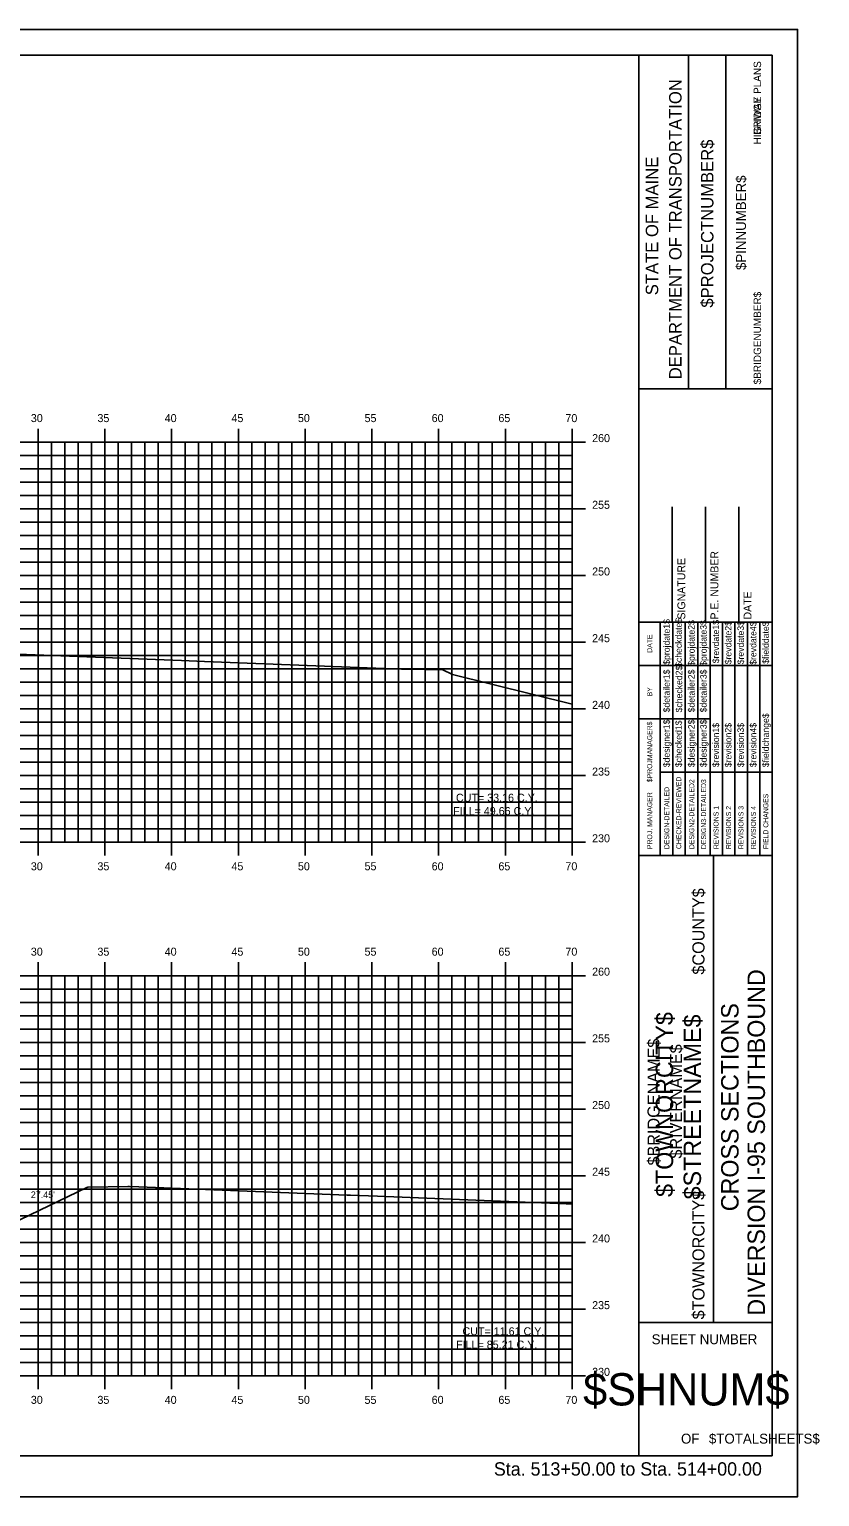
# Model space of a CAD drawing. Extents: x 1170543 to 1177585, y 609599 to 610623.
# Drawn here: x 1172947.1 to 1173006.3, y 609598.8 to 609708.8 of the extents above; entities that cross this region are included whole.
import ezdxf

# ---------------------------------------------------------------- set-up
doc = ezdxf.new("R2010")
doc.units = 0
for name, color, linetype in [('ANNOTATION', 7, 'Continuous'), ('BORDER', 7, 'Continuous'), ('BRIDGE_TITLE', 7, 'Continuous'), ('D_Roadway_Centerline_Text', 7, 'Continuous'), ('H_V ANNOTATION', 7, 'Continuous'), ('HIGHWAY_TITLE', 7, 'Continuous'), ('MAJOR', 7, 'Continuous'), ('MINOR', 7, 'Continuous'), ('PLOT BOUNDARY', 7, 'Continuous'), ('S_Roadway_Centerline', 7, 'Continuous')]:
    doc.layers.add(name, color=color, linetype=linetype)

msp = doc.modelspace()

# ---------------------------------------------------------------- linework, layer by layer
at = {"layer": 'BORDER'}
for p, q in [((1173002.75, 609706.87), (1172842.75, 609706.87)), ((1172992.75, 609601.88), (1172992.75, 609706.88)), ((1172996.48, 609681.87), (1172996.48, 609706.87)), ((1172999.27, 609681.87), (1172999.27, 609706.87)), ((1173002.75, 609601.88), (1173002.75, 609706.88)), ((1172992.75, 609681.87), (1173002.75, 609681.87)), ((1172995.25, 609664.38), (1172995.25, 609673.02)), ((1172997.75, 609664.38), (1172997.75, 609673.02)), ((1173000.25, 609664.38), (1173000.25, 609673.02)), ((1172992.75, 609664.38), (1173002.75, 609664.38)), ((1172992.75, 609646.88), (1173002.75, 609646.88)), ((1172998.34, 609611.88), (1172998.34, 609646.88)), ((1172992.75, 609611.88), (1173002.75, 609611.88)), ((1172842.75, 609601.87), (1173002.75, 609601.87))]:
    msp.add_line(p, q, dxfattribs=at)
for points in [[(1172994.36, 609661.13), (1172994.36, 609664.38)], [(1172995.3, 609646.88), (1172995.3, 609664.38)], [(1172996.23, 609664.38), (1172996.23, 609646.88)], [(1172997.16, 609646.88), (1172997.16, 609664.38)], [(1172998.09, 609646.88), (1172998.09, 609664.38)], [(1172999.02, 609646.88), (1172999.02, 609664.38)], [(1172999.95, 609646.88), (1172999.95, 609664.38)], [(1173000.89, 609646.88), (1173000.89, 609664.38)], [(1173001.82, 609646.88), (1173001.82, 609664.38)], [(1172994.36, 609646.88), (1172994.36, 609663.67)], [(1172992.75, 609661.13), (1173002.75, 609661.13)], [(1172992.75, 609657.13), (1172994.36, 609657.13)], [(1172994.36, 609657.13), (1172998.09, 609657.13)], [(1172994.36, 609653.13), (1173002.75, 609653.13)]]:
    msp.add_lwpolyline(points, dxfattribs=at)
at = {"layer": 'MAJOR'}
for p, q in [((1172947.75, 609678.87), (1172947.75, 609677.87)), ((1172952.75, 609678.87), (1172952.75, 609677.87)), ((1172957.75, 609678.87), (1172957.75, 609677.87)), ((1172962.75, 609678.87), (1172962.75, 609677.87)), ((1172967.75, 609678.87), (1172967.75, 609677.87)), ((1172972.75, 609678.87), (1172972.75, 609677.87)), ((1172977.75, 609678.87), (1172977.75, 609677.87)), ((1172982.75, 609678.87), (1172982.75, 609677.87)), ((1172987.75, 609678.87), (1172987.75, 609677.87)), ((1172847.75, 609677.87), (1172987.75, 609677.87)), ((1172847.75, 609677.87), (1172987.75, 609677.87)), ((1172947.75, 609647.87), (1172947.75, 609677.87)), ((1172952.75, 609647.87), (1172952.75, 609677.87)), ((1172957.75, 609647.87), (1172957.75, 609677.87)), ((1172962.75, 609647.87), (1172962.75, 609677.87)), ((1172967.75, 609647.87), (1172967.75, 609677.87)), ((1172972.75, 609647.87), (1172972.75, 609677.87)), ((1172977.75, 609647.87), (1172977.75, 609677.87)), ((1172982.75, 609647.87), (1172982.75, 609677.87)), ((1172988.75, 609677.87), (1172986.75, 609677.87)), ((1172987.75, 609647.87), (1172987.75, 609677.87)), ((1172987.75, 609647.87), (1172987.75, 609677.87)), ((1172847.75, 609672.87), (1172987.75, 609672.87)), ((1172988.75, 609672.87), (1172986.75, 609672.87)), ((1172847.75, 609667.87), (1172987.75, 609667.87)), ((1172988.75, 609667.87), (1172986.75, 609667.87)), ((1172847.75, 609662.87), (1172987.75, 609662.87)), ((1172988.75, 609662.87), (1172986.75, 609662.87)), ((1172847.75, 609657.87), (1172987.75, 609657.87)), ((1172988.75, 609657.87), (1172986.75, 609657.87)), ((1172847.75, 609652.87), (1172987.75, 609652.87)), ((1172988.75, 609652.87), (1172986.75, 609652.87)), ((1172847.75, 609647.87), (1172987.75, 609647.87)), ((1172847.75, 609647.87), (1172987.75, 609647.87)), ((1172947.75, 609646.87), (1172947.75, 609647.87)), ((1172952.75, 609646.87), (1172952.75, 609647.87)), ((1172957.75, 609646.87), (1172957.75, 609647.87)), ((1172962.75, 609646.87), (1172962.75, 609647.87)), ((1172967.75, 609646.87), (1172967.75, 609647.87)), ((1172972.75, 609646.87), (1172972.75, 609647.87)), ((1172977.75, 609646.87), (1172977.75, 609647.87)), ((1172982.75, 609646.87), (1172982.75, 609647.87)), ((1172988.75, 609647.87), (1172986.75, 609647.87)), ((1172987.75, 609646.87), (1172987.75, 609647.87)), ((1172947.75, 609638.87), (1172947.75, 609637.87)), ((1172952.75, 609638.87), (1172952.75, 609637.87)), ((1172957.75, 609638.87), (1172957.75, 609637.87)), ((1172962.75, 609638.87), (1172962.75, 609637.87)), ((1172967.75, 609638.87), (1172967.75, 609637.87)), ((1172972.75, 609638.87), (1172972.75, 609637.87)), ((1172977.75, 609638.87), (1172977.75, 609637.87)), ((1172982.75, 609638.87), (1172982.75, 609637.87)), ((1172987.75, 609638.87), (1172987.75, 609637.87)), ((1172847.75, 609637.87), (1172987.75, 609637.87)), ((1172847.75, 609637.87), (1172987.75, 609637.87)), ((1172947.75, 609607.87), (1172947.75, 609637.87)), ((1172952.75, 609607.87), (1172952.75, 609637.87)), ((1172957.75, 609607.87), (1172957.75, 609637.87)), ((1172962.75, 609607.87), (1172962.75, 609637.87)), ((1172967.75, 609607.87), (1172967.75, 609637.87)), ((1172972.75, 609607.87), (1172972.75, 609637.87)), ((1172977.75, 609607.87), (1172977.75, 609637.87)), ((1172982.75, 609607.87), (1172982.75, 609637.87)), ((1172988.75, 609637.87), (1172986.75, 609637.87)), ((1172987.75, 609607.87), (1172987.75, 609637.87)), ((1172987.75, 609607.87), (1172987.75, 609637.87)), ((1172847.75, 609632.87), (1172987.75, 609632.87)), ((1172988.75, 609632.87), (1172986.75, 609632.87)), ((1172847.75, 609627.87), (1172987.75, 609627.87)), ((1172988.75, 609627.87), (1172986.75, 609627.87)), ((1172847.75, 609622.87), (1172987.75, 609622.87)), ((1172988.75, 609622.87), (1172986.75, 609622.87)), ((1172847.75, 609617.87), (1172987.75, 609617.87)), ((1172988.75, 609617.87), (1172986.75, 609617.87)), ((1172847.75, 609612.87), (1172987.75, 609612.87)), ((1172988.75, 609612.87), (1172986.75, 609612.87)), ((1172847.75, 609607.87), (1172987.75, 609607.87)), ((1172847.75, 609607.87), (1172987.75, 609607.87)), ((1172947.75, 609606.87), (1172947.75, 609607.87)), ((1172952.75, 609606.87), (1172952.75, 609607.87)), ((1172957.75, 609606.87), (1172957.75, 609607.87)), ((1172962.75, 609606.87), (1172962.75, 609607.87)), ((1172967.75, 609606.87), (1172967.75, 609607.87)), ((1172972.75, 609606.87), (1172972.75, 609607.87)), ((1172977.75, 609606.87), (1172977.75, 609607.87)), ((1172982.75, 609606.87), (1172982.75, 609607.87)), ((1172988.75, 609607.87), (1172986.75, 609607.87)), ((1172987.75, 609606.87), (1172987.75, 609607.87))]:
    msp.add_line(p, q, dxfattribs=at)
at = {"layer": 'MINOR'}
for p, q in [((1172948.75, 609647.87), (1172948.75, 609677.87)), ((1172949.75, 609647.87), (1172949.75, 609677.87)), ((1172950.75, 609647.87), (1172950.75, 609677.87)), ((1172951.75, 609647.87), (1172951.75, 609677.87)), ((1172953.75, 609647.87), (1172953.75, 609677.87)), ((1172954.75, 609647.87), (1172954.75, 609677.87)), ((1172955.75, 609647.87), (1172955.75, 609677.87)), ((1172956.75, 609647.87), (1172956.75, 609677.87)), ((1172958.75, 609647.87), (1172958.75, 609677.87)), ((1172959.75, 609647.87), (1172959.75, 609677.87)), ((1172960.75, 609647.87), (1172960.75, 609677.87)), ((1172961.75, 609647.87), (1172961.75, 609677.87)), ((1172963.75, 609647.87), (1172963.75, 609677.87)), ((1172964.75, 609647.87), (1172964.75, 609677.87)), ((1172965.75, 609647.87), (1172965.75, 609677.87)), ((1172966.75, 609647.87), (1172966.75, 609677.87)), ((1172968.75, 609647.87), (1172968.75, 609677.87)), ((1172969.75, 609647.87), (1172969.75, 609677.87)), ((1172970.75, 609647.87), (1172970.75, 609677.87)), ((1172971.75, 609647.87), (1172971.75, 609677.87)), ((1172973.75, 609647.87), (1172973.75, 609677.87)), ((1172974.75, 609647.87), (1172974.75, 609677.87)), ((1172975.75, 609647.87), (1172975.75, 609677.87)), ((1172976.75, 609647.87), (1172976.75, 609677.87)), ((1172978.75, 609647.87), (1172978.75, 609677.87)), ((1172979.75, 609647.87), (1172979.75, 609677.87)), ((1172980.75, 609647.87), (1172980.75, 609677.87)), ((1172981.75, 609647.87), (1172981.75, 609677.87)), ((1172983.75, 609647.87), (1172983.75, 609677.87)), ((1172984.75, 609647.87), (1172984.75, 609677.87)), ((1172985.75, 609647.87), (1172985.75, 609677.87)), ((1172986.75, 609647.87), (1172986.75, 609677.87)), ((1172847.75, 609676.87), (1172987.75, 609676.87)), ((1172987.75, 609676.87), (1172986.75, 609676.87)), ((1172847.75, 609675.87), (1172987.75, 609675.87)), ((1172987.75, 609675.87), (1172986.75, 609675.87)), ((1172847.75, 609674.87), (1172987.75, 609674.87)), ((1172987.75, 609674.87), (1172986.75, 609674.87)), ((1172847.75, 609673.87), (1172987.75, 609673.87)), ((1172987.75, 609673.87), (1172986.75, 609673.87)), ((1172847.75, 609671.87), (1172987.75, 609671.87)), ((1172987.75, 609671.87), (1172986.75, 609671.87)), ((1172847.75, 609670.87), (1172987.75, 609670.87)), ((1172987.75, 609670.87), (1172986.75, 609670.87)), ((1172847.75, 609669.87), (1172987.75, 609669.87)), ((1172987.75, 609669.87), (1172986.75, 609669.87)), ((1172847.75, 609668.87), (1172987.75, 609668.87)), ((1172987.75, 609668.87), (1172986.75, 609668.87)), ((1172847.75, 609666.87), (1172987.75, 609666.87)), ((1172987.75, 609666.87), (1172986.75, 609666.87)), ((1172847.75, 609665.87), (1172987.75, 609665.87)), ((1172987.75, 609665.87), (1172986.75, 609665.87)), ((1172847.75, 609664.87), (1172987.75, 609664.87)), ((1172987.75, 609664.87), (1172986.75, 609664.87)), ((1172847.75, 609663.87), (1172987.75, 609663.87)), ((1172987.75, 609663.87), (1172986.75, 609663.87)), ((1172847.75, 609661.87), (1172987.75, 609661.87)), ((1172987.75, 609661.87), (1172986.75, 609661.87)), ((1172847.75, 609660.87), (1172987.75, 609660.87)), ((1172987.75, 609660.87), (1172986.75, 609660.87)), ((1172847.75, 609659.87), (1172987.75, 609659.87)), ((1172987.75, 609659.87), (1172986.75, 609659.87)), ((1172847.75, 609658.87), (1172987.75, 609658.87)), ((1172987.75, 609658.87), (1172986.75, 609658.87)), ((1172847.75, 609656.87), (1172987.75, 609656.87)), ((1172987.75, 609656.87), (1172986.75, 609656.87)), ((1172847.75, 609655.87), (1172987.75, 609655.87)), ((1172987.75, 609655.87), (1172986.75, 609655.87)), ((1172847.75, 609654.87), (1172987.75, 609654.87)), ((1172987.75, 609654.87), (1172986.75, 609654.87)), ((1172847.75, 609653.87), (1172987.75, 609653.87)), ((1172987.75, 609653.87), (1172986.75, 609653.87)), ((1172847.75, 609651.87), (1172987.75, 609651.87)), ((1172847.75, 609650.87), (1172987.75, 609650.87)), ((1172987.75, 609651.87), (1172986.75, 609651.87)), ((1172987.75, 609650.87), (1172986.75, 609650.87)), ((1172847.75, 609649.87), (1172987.75, 609649.87)), ((1172987.75, 609649.87), (1172986.75, 609649.87)), ((1172847.75, 609648.87), (1172987.75, 609648.87)), ((1172987.75, 609648.87), (1172986.75, 609648.87)), ((1172948.75, 609607.87), (1172948.75, 609637.87)), ((1172949.75, 609607.87), (1172949.75, 609637.87)), ((1172950.75, 609607.87), (1172950.75, 609637.87)), ((1172951.75, 609607.87), (1172951.75, 609637.87)), ((1172953.75, 609607.87), (1172953.75, 609637.87)), ((1172954.75, 609607.87), (1172954.75, 609637.87)), ((1172955.75, 609607.87), (1172955.75, 609637.87)), ((1172956.75, 609607.87), (1172956.75, 609637.87)), ((1172958.75, 609607.87), (1172958.75, 609637.87)), ((1172959.75, 609607.87), (1172959.75, 609637.87)), ((1172960.75, 609607.87), (1172960.75, 609637.87)), ((1172961.75, 609607.87), (1172961.75, 609637.87)), ((1172963.75, 609607.87), (1172963.75, 609637.87)), ((1172964.75, 609607.87), (1172964.75, 609637.87)), ((1172965.75, 609607.87), (1172965.75, 609637.87)), ((1172966.75, 609607.87), (1172966.75, 609637.87)), ((1172968.75, 609607.87), (1172968.75, 609637.87)), ((1172969.75, 609607.87), (1172969.75, 609637.87)), ((1172970.75, 609607.87), (1172970.75, 609637.87)), ((1172971.75, 609607.87), (1172971.75, 609637.87)), ((1172973.75, 609607.87), (1172973.75, 609637.87)), ((1172974.75, 609607.87), (1172974.75, 609637.87)), ((1172975.75, 609607.87), (1172975.75, 609637.87)), ((1172976.75, 609607.87), (1172976.75, 609637.87)), ((1172978.75, 609607.87), (1172978.75, 609637.87)), ((1172979.75, 609607.87), (1172979.75, 609637.87)), ((1172980.75, 609607.87), (1172980.75, 609637.87)), ((1172981.75, 609607.87), (1172981.75, 609637.87)), ((1172983.75, 609607.87), (1172983.75, 609637.87)), ((1172984.75, 609607.87), (1172984.75, 609637.87)), ((1172985.75, 609607.87), (1172985.75, 609637.87)), ((1172986.75, 609607.87), (1172986.75, 609637.87)), ((1172847.75, 609636.87), (1172987.75, 609636.87)), ((1172987.75, 609636.87), (1172986.75, 609636.87)), ((1172847.75, 609635.87), (1172987.75, 609635.87)), ((1172987.75, 609635.87), (1172986.75, 609635.87)), ((1172847.75, 609634.87), (1172987.75, 609634.87)), ((1172987.75, 609634.87), (1172986.75, 609634.87)), ((1172847.75, 609633.87), (1172987.75, 609633.87)), ((1172987.75, 609633.87), (1172986.75, 609633.87)), ((1172847.75, 609631.87), (1172987.75, 609631.87)), ((1172987.75, 609631.87), (1172986.75, 609631.87)), ((1172847.75, 609630.87), (1172987.75, 609630.87)), ((1172987.75, 609630.87), (1172986.75, 609630.87)), ((1172847.75, 609629.87), (1172987.75, 609629.87)), ((1172847.75, 609628.87), (1172987.75, 609628.87)), ((1172987.75, 609629.87), (1172986.75, 609629.87)), ((1172987.75, 609628.87), (1172986.75, 609628.87)), ((1172847.75, 609626.87), (1172987.75, 609626.87)), ((1172987.75, 609626.87), (1172986.75, 609626.87)), ((1172847.75, 609625.87), (1172987.75, 609625.87)), ((1172987.75, 609625.87), (1172986.75, 609625.87)), ((1172847.75, 609624.87), (1172987.75, 609624.87)), ((1172987.75, 609624.87), (1172986.75, 609624.87)), ((1172847.75, 609623.87), (1172987.75, 609623.87)), ((1172987.75, 609623.87), (1172986.75, 609623.87)), ((1172847.75, 609621.87), (1172987.75, 609621.87)), ((1172987.75, 609621.87), (1172986.75, 609621.87)), ((1172847.75, 609620.87), (1172987.75, 609620.87)), ((1172987.75, 609620.87), (1172986.75, 609620.87)), ((1172847.75, 609619.87), (1172987.75, 609619.87)), ((1172987.75, 609619.87), (1172986.75, 609619.87)), ((1172847.75, 609618.87), (1172987.75, 609618.87)), ((1172987.75, 609618.87), (1172986.75, 609618.87)), ((1172847.75, 609616.87), (1172987.75, 609616.87)), ((1172987.75, 609616.87), (1172986.75, 609616.87)), ((1172847.75, 609615.87), (1172987.75, 609615.87)), ((1172987.75, 609615.87), (1172986.75, 609615.87)), ((1172847.75, 609614.87), (1172987.75, 609614.87)), ((1172987.75, 609614.87), (1172986.75, 609614.87)), ((1172847.75, 609613.87), (1172987.75, 609613.87)), ((1172987.75, 609613.87), (1172986.75, 609613.87)), ((1172847.75, 609611.87), (1172987.75, 609611.87)), ((1172987.75, 609611.87), (1172986.75, 609611.87)), ((1172847.75, 609610.87), (1172987.75, 609610.87)), ((1172987.75, 609610.87), (1172986.75, 609610.87)), ((1172847.75, 609609.87), (1172987.75, 609609.87)), ((1172987.75, 609609.87), (1172986.75, 609609.87)), ((1172847.75, 609608.87), (1172987.75, 609608.87)), ((1172987.75, 609608.87), (1172986.75, 609608.87))]:
    msp.add_line(p, q, dxfattribs=at)
at = {"layer": 'PLOT BOUNDARY'}
msp.add_lwpolyline([(1172834.65, 609598.81), (1173004.65, 609598.81), (1173004.65, 609708.81), (1172834.65, 609708.81)], close=True, dxfattribs=at)
at = {"layer": 'S_Roadway_Centerline'}
for points in [[(1172942.33, 609662.13), (1172958.48, 609661.5), (1172960.22, 609661.43), (1172974.98, 609660.85), (1172975.53, 609660.84), (1172978.07, 609660.79), (1172978.8, 609660.44), (1172987.75, 609658.23)], [(1172945.7, 609619.24), (1172951.39, 609621.98), (1172951.4, 609621.99), (1172951.47, 609622.02), (1172951.49, 609622.02), (1172954.46, 609622.07), (1172954.58, 609622.07), (1172955.28, 609622.05), (1172970.89, 609621.42), (1172971.16, 609621.41), (1172973.18, 609621.33), (1172987.3, 609620.77), (1172987.74, 609620.75), (1172987.75, 609620.75)]]:
    msp.add_lwpolyline(points, dxfattribs=at)

# ---------------------------------------------------------------- texts
at = {"layer": 'ANNOTATION'}
msp.add_text("27.45'", height=0.5, dxfattribs=at).set_placement((1172947.2, 609621.2))
at = {"layer": 'BORDER'}
for s, height, rotation, p in [('DEPARTMENT OF TRANSPORTATION', 0.9318, 90, (1172995.95, 609682.58)), ('$PROJECTNUMBER$', 0.9318, 90, (1172998.34, 609687.95)), ('STATE OF MAINE', 0.9318, 90, (1172994.2, 609688.88)), ('$PINNUMBER$', 0.7453, 90, (1173000.78, 609690.77)), ('P.E. NUMBER', 0.5906, 90, (1172998.71, 609664.57)), ('SIGNATURE', 0.591, 90, (1172996.23, 609664.57)), ('DATE', 0.591, 90, (1173001.19, 609664.57)), ('$projdate1$', 0.4845, 90, (1172995.07, 609661.18)), ('$checkdate$', 0.4845, 90, (1172995.97, 609661.02)), ('$projdate2$', 0.4845, 90, (1172996.93, 609661.1)), ('$projdate3$', 0.4845, 90, (1172997.83, 609661.1)), ('$revdate1$', 0.485, 90, (1172998.76, 609661.29)), ('$revdate2$', 0.485, 90, (1172999.69, 609661.21)), ('$revdate3$', 0.485, 90, (1173000.62, 609661.21)), ('$revdate4$', 0.485, 90, (1173001.56, 609661.18)), ('$fielddate$', 0.4845, 90, (1173002.49, 609661.25)), ('DATE', 0.371, 90, (1172993.75, 609662.08)), ('$detailer1$', 0.4845, 90, (1172995.07, 609657.61)), ('$checked2$', 0.485, 90, (1172996, 609657.61)), ('$detailer2$', 0.4845, 90, (1172996.93, 609657.61)), ('$detailer3$', 0.4845, 90, (1172997.83, 609657.61)), ('BY', 0.371, 90, (1172993.75, 609658.81)), ('$fieldchange$', 0.4845, 90, (1173002.49, 609653.5)), ('$PROJMANAGER$', 0.3727, 90, (1172993.75, 609652.37)), ('$designer1$', 0.4845, 90, (1172995.07, 609653.5)), ('$checked1$', 0.485, 90, (1172995.97, 609653.5)), ('$designer2$', 0.4845, 90, (1172996.93, 609653.5)), ('$designer3$', 0.4845, 90, (1172997.83, 609653.5)), ('$revision1$', 0.4845, 90, (1172998.76, 609653.5)), ('$revision2$', 0.4845, 90, (1172999.69, 609653.5)), ('$revision3$', 0.4845, 90, (1173000.62, 609653.5)), ('$revision4$', 0.4845, 90, (1173001.56, 609653.5)), ('CHECKED-REVIEWED', 0.3727, 90, (1172995.93, 609647.36)), ('DESIGN2-DETAILED2', 0.3727, 90, (1172996.9, 609647.36)), ('DESIGN3-DETAILED3', 0.3727, 90, (1172997.79, 609647.36)), ('PROJ. MANAGER', 0.3727, 90, (1172993.75, 609647.36)), ('DESIGN-DETAILED', 0.3727, 90, (1172995.03, 609647.36)), ('FIELD CHANGES', 0.3727, 90, (1173002.45, 609647.36)), ('REVISIONS 1', 0.3727, 90, (1172998.72, 609647.36)), ('REVISIONS 2', 0.3727, 90, (1172999.66, 609647.36)), ('REVISIONS 3', 0.3727, 90, (1173000.59, 609647.36)), ('REVISIONS 4', 0.3727, 90, (1173001.52, 609647.36)), ('DIVERSION I-95 SOUTHBOUND', 1.3043, 90, (1173002.2, 609612.38)), ('CROSS SECTIONS', 1.3043, 90, (1173000.22, 609620.21)), ('SHEET NUMBER', 0.7453, 360, (1172993.71, 609610.24)), ('$SHNUM$', 2.419, 360, (1172988.58, 609605.65)), ('OF', 0.745, 360, (1172995.91, 609602.79)), ('$TOTALSHEETS$', 0.7453, 360, (1172998, 609602.79))]:
    msp.add_text(s, height=height, rotation=rotation, dxfattribs=at).set_placement(p)
at = {"layer": 'BRIDGE_TITLE'}
for s, height, p in [('BRIDGE PLANS', 0.559, (1173001.91, 609700.9)), ('$BRIDGENUMBER$', 0.559, (1173001.91, 609682.2)), ('$COUNTY$', 0.907, (1172997.67, 609637.95)), ('$BRIDGENAME$', 0.9072, (1172994.31, 609623.64)), ('$RIVERNAME$', 0.9072, (1172995.99, 609624.16)), ('$TOWNORCITY$', 0.9072, (1172997.67, 609612.1))]:
    msp.add_text(s, height=height, rotation=90, dxfattribs=at).set_placement(p)
at = {"layer": 'D_Roadway_Centerline_Text'}
for s, p in [('CUT= 33.16 C.Y.', (1172979.05, 609650.91)), ('FILL= 49.66 C.Y.', (1172978.84, 609649.91)), ('CUT= 11.61 C.Y.', (1172979.54, 609610.91)), ('FILL= 85.21 C.Y.', (1172979.06, 609609.91))]:
    msp.add_text(s, height=0.6, dxfattribs=at).set_placement(p)
at = {"layer": 'H_V ANNOTATION'}
for s, height, p in [('30', 0.6, (1172947.2, 609679.37)), ('35', 0.6, (1172952.19, 609679.37)), ('40', 0.6, (1172957.23, 609679.37)), ('45', 0.6, (1172962.23, 609679.37)), ('50', 0.6, (1172967.21, 609679.37)), ('55', 0.6, (1172972.2, 609679.37)), ('60', 0.6, (1172977.23, 609679.37)), ('65', 0.6, (1172982.23, 609679.37)), ('70', 0.6, (1172987.25, 609679.37)), ('260', 0.6, (1172989.25, 609677.87)), ('255', 0.6, (1172989.25, 609672.87)), ('250', 0.6, (1172989.25, 609667.87)), ('245', 0.6, (1172989.25, 609662.87)), ('240', 0.6, (1172989.25, 609657.87)), ('235', 0.6, (1172989.25, 609652.87)), ('230', 0.6, (1172989.25, 609647.87)), ('30', 0.6, (1172947.2, 609645.77)), ('35', 0.6, (1172952.19, 609645.77)), ('40', 0.6, (1172957.23, 609645.77)), ('45', 0.6, (1172962.23, 609645.77)), ('50', 0.6, (1172967.21, 609645.77)), ('55', 0.6, (1172972.2, 609645.77)), ('60', 0.6, (1172977.23, 609645.77)), ('65', 0.6, (1172982.23, 609645.77)), ('70', 0.6, (1172987.25, 609645.77)), ('30', 0.6, (1172947.2, 609639.37)), ('35', 0.6, (1172952.19, 609639.37)), ('40', 0.6, (1172957.23, 609639.37)), ('45', 0.6, (1172962.23, 609639.37)), ('50', 0.6, (1172967.21, 609639.37)), ('55', 0.6, (1172972.2, 609639.37)), ('60', 0.6, (1172977.23, 609639.37)), ('65', 0.6, (1172982.23, 609639.37)), ('70', 0.6, (1172987.25, 609639.37)), ('260', 0.6, (1172989.25, 609637.87)), ('255', 0.6, (1172989.25, 609632.87)), ('250', 0.6, (1172989.25, 609627.87)), ('245', 0.6, (1172989.25, 609622.87)), ('240', 0.6, (1172989.25, 609617.87)), ('235', 0.6, (1172989.25, 609612.87)), ('230', 0.6, (1172989.25, 609607.87)), ('30', 0.6, (1172947.2, 609605.77)), ('35', 0.6, (1172952.19, 609605.77)), ('40', 0.6, (1172957.23, 609605.77)), ('45', 0.6, (1172962.23, 609605.77)), ('50', 0.6, (1172967.21, 609605.77)), ('55', 0.6, (1172972.2, 609605.77)), ('60', 0.6, (1172977.23, 609605.77)), ('65', 0.6, (1172982.23, 609605.77)), ('70', 0.6, (1172987.25, 609605.77)), ('Sta. 513+50.00 to Sta. 514+00.00', 1.0002, (1172981.89, 609600.39))]:
    msp.add_text(s, height=height, dxfattribs=at).set_placement(p)
at = {"layer": 'HIGHWAY_TITLE'}
for s, height, p in [('HIGHWAY PLANS', 0.559, (1173001.91, 609700.19)), ('$TOWNORCITY$', 1.3043, (1172995.32, 609621.28)), ('$STREETNAME$', 1.3043, (1172997.41, 609621.1))]:
    msp.add_text(s, height=height, rotation=90, dxfattribs=at).set_placement(p)

doc.saveas('drawing.dxf')
